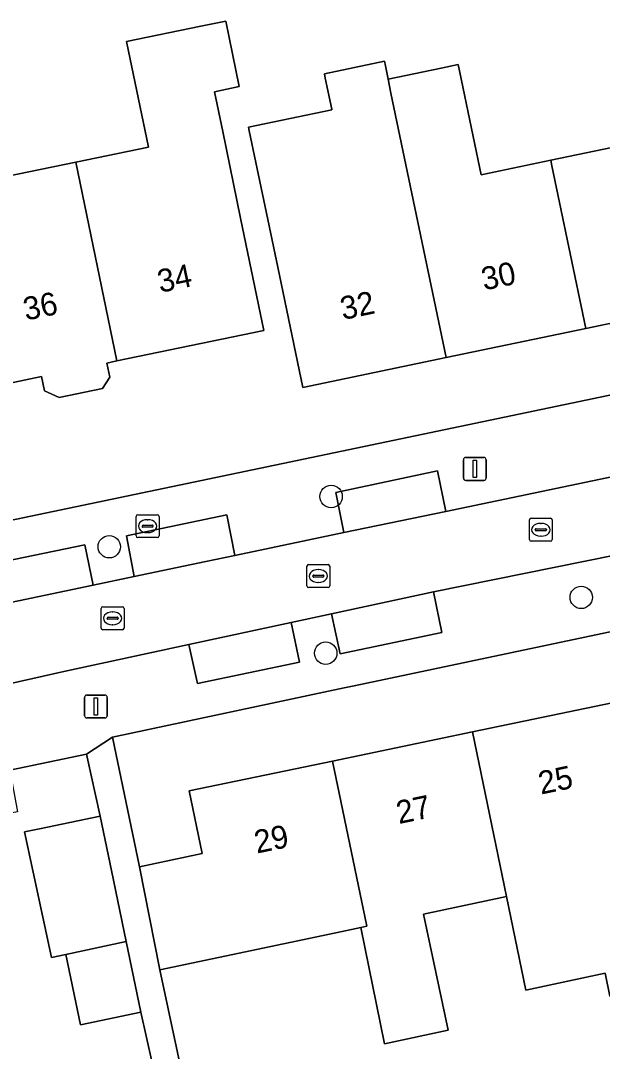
# Model space of a CAD drawing. Extents: x 162989 to 165008, y 383432 to 384338.
# Drawn here: x 163604.4 to 163629.76, y 383984.07 to 384028.98 of the extents above; entities that cross this region are included whole.
import ezdxf

# ---------------------------------------------------------------- set-up
doc = ezdxf.new("R2010")
doc.units = 0
for name, color, linetype in [('IMGEO_Boom', 7, 'Continuous'), ('IMGEO_Brandkraan', 7, 'Continuous'), ('IMGEO_Erf', 7, 'Continuous'), ('IMGEO_Kolk', 7, 'Continuous'), ('IMGEO_Lichtmast', 7, 'Continuous'), ('IMGEO_Pand', 7, 'Continuous'), ('IMGEO_Pand_nummerreeks', 7, 'Continuous'), ('IMGEO_Parkeervlak_open', 7, 'Continuous'), ('IMGEO_Rijbaan_lokaal_open', 7, 'Continuous'), ('IMGEO_Voetpad_open', 7, 'Continuous')]:
    doc.layers.add(name, color=color, linetype=linetype)

msp = doc.modelspace()

# ---------------------------------------------------------------- linework, layer by layer
at = {"layer": 'IMGEO_Boom'}
for centre in [(163617.932, 384008.248), (163608.265, 384006.062), (163628.835, 384003.855), (163617.696, 384001.423)]:
    msp.add_circle(centre, 0.489, dxfattribs=at)
at = {"layer": 'IMGEO_Brandkraan'}
for p, q in [((163609.509, 384007.457), (163610.361, 384007.457)), ((163609.434, 384006.531), (163609.434, 384007.383)), ((163609.736, 384007), (163610.134, 384007)), ((163609.922, 384007.237), (163609.947, 384007.237)), ((163610.435, 384007.383), (163610.435, 384006.531)), ((163609.693, 384006.951), (163609.693, 384006.963)), ((163610.131, 384006.914), (163609.733, 384006.914)), ((163609.945, 384006.677), (163609.92, 384006.677)), ((163610.177, 384006.963), (163610.177, 384006.951)), ((163610.361, 384006.457), (163609.509, 384006.457))]:
    msp.add_line(p, q, dxfattribs=at)
for points in [[(163609.509, 384007.457), (163610.361, 384007.457)], [(163609.434, 384006.531), (163609.434, 384007.383)], [(163610.435, 384007.383), (163610.435, 384006.531)], [(163610.361, 384006.457), (163609.509, 384006.457)]]:
    msp.add_lwpolyline(points, dxfattribs=at)
for centre, radius, start, end in [((163609.511, 384007.381), 0.0765, 91.552, 178.448), ((163609.511, 384007.381), 0.0765, 91.552, 178.448), ((163610.359, 384007.381), 0.0765, 1.552, 88.448), ((163610.359, 384007.381), 0.0765, 1.552, 88.448), ((163609.733, 384006.96), 0.0403, 85.8775, 175.7526), ((163610.138, 384006.962), 0.0386, 1.7309, 96.639), ((163609.73, 384006.95), 0.0366, 178.938, 274.7102), ((163610.134, 384006.957), 0.043, 264.8664, 352.4533), ((163609.511, 384006.533), 0.0765, 181.552, 268.448), ((163609.511, 384006.533), 0.0765, 181.552, 268.448), ((163610.359, 384006.533), 0.0765, 271.552, 358.448), ((163610.359, 384006.533), 0.0765, 271.552, 358.448)]:
    msp.add_arc(centre, radius, start, end, dxfattribs=at)
for centre, major_axis, ratio, start_param, end_param in [((163609.921, 384006.957), (-0.387, 0.002), 0.722429, 4.712389, 7.853982), ((163609.946, 384006.957), (-0.39, 0.002), 0.717154, 1.570796, 4.712389)]:
    msp.add_ellipse(centre, major_axis=major_axis, ratio=ratio, start_param=start_param, end_param=end_param, dxfattribs=at)
at = {"layer": 'IMGEO_Erf'}
for points in [[(163601.641, 384021.754), (163606.802, 384022.821), (163609.968, 384023.476), (163609.017, 384028.071), (163612.256, 384028.742), (163613.338, 384028.966), (163613.929, 384026.108), (163612.847, 384025.884), (163613.207, 384024.146), (163613.987, 384020.377), (163615, 384015.48), (163608.595, 384014.155), (163608.158, 384014.065), (163608.287, 384013.445), (163607.975, 384012.955), (163606.085, 384012.564), (163605.437, 384012.859), (163605.309, 384013.476), (163603.299, 384013.06)], [(163635.132, 384016.847), (163629.036, 384015.574), (163622.941, 384014.302), (163616.699, 384012.998), (163615.677, 384017.893), (163615.17, 384020.32), (163614.364, 384024.18), (163614.33, 384024.341), (163617.965, 384025.1), (163617.959, 384025.125), (163617.678, 384026.472), (163617.638, 384026.663), (163620.257, 384027.209), (163620.297, 384027.019), (163620.419, 384026.435), (163622.725, 384026.916), (163623.467, 384027.071), (163624.47, 384022.263), (163627.509, 384022.898), (163632.129, 384023.863)], [(163600.319, 384006.45), (163654.196, 384017.707)], [(163610.133, 383983.577), (163609.644, 383985.778), (163607.006, 383985.227), (163606.365, 383988.298), (163605.747, 383988.166), (163604.575, 383993.639), (163605.223, 383993.774), (163607.861, 383994.324), (163607.266, 383997.022), (163603.933, 383996.322), (163604.272, 383994.508), (163598.753, 383993.477), (163598.437, 383995.169), (163597.783, 383995.032), (163590.445, 383993.492), (163591.013, 383990.737), (163600.249, 383992.716), (163601.412, 383987.238), (163602.532, 383981.957)], [(163640.83, 383979.061), (163638.653, 383990.129), (163634.645, 383989.306), (163634.983, 383987.678), (163632.687, 383987.202), (163632.721, 383987.04), (163630.08, 383986.475), (163629.872, 383987.475), (163626.423, 383986.737), (163625.574, 383990.829), (163621.954, 383990.054), (163623.035, 383985), (163620.258, 383984.406), (163619.225, 383989.471), (163618.412, 383989.297), (163610.474, 383987.629), (163612.375, 383978.722)]]:
    msp.add_lwpolyline(points, dxfattribs=at)
msp.add_lwpolyline([(163636.508, 384000.57), (163635.873, 384003.575), (163618.941, 384000), (163618.496, 383999.906), (163608.406, 383997.76), (163609.585, 383992.115), (163612.314, 383992.693), (163611.741, 383995.425), (163617.992, 383996.724), (163624.089, 383997.99), (163630.187, 383999.257), (163633.764, 384000)], close=True, dxfattribs=at)
at = {"layer": 'IMGEO_Kolk'}
for p, q in [((163626.572, 384006.374), (163626.572, 384007.226)), ((163626.647, 384007.3), (163627.499, 384007.3)), ((163627.06, 384007.08), (163627.085, 384007.08)), ((163627.573, 384007.226), (163627.573, 384006.374)), ((163626.831, 384006.794), (163626.831, 384006.806)), ((163627.269, 384006.757), (163626.871, 384006.757)), ((163626.874, 384006.843), (163627.272, 384006.843)), ((163627.315, 384006.806), (163627.315, 384006.794)), ((163627.499, 384006.3), (163626.647, 384006.3)), ((163627.083, 384006.52), (163627.058, 384006.52)), ((163616.875, 384004.356), (163616.875, 384005.208)), ((163616.95, 384005.282), (163617.802, 384005.282)), ((163617.876, 384005.208), (163617.876, 384004.356)), ((163617.134, 384004.776), (163617.134, 384004.788)), ((163617.177, 384004.825), (163617.575, 384004.825)), ((163617.363, 384005.062), (163617.388, 384005.062)), ((163617.618, 384004.788), (163617.618, 384004.776)), ((163617.572, 384004.739), (163617.174, 384004.739)), ((163617.386, 384004.502), (163617.361, 384004.502)), ((163617.802, 384004.282), (163616.95, 384004.282)), ((163607.984, 384003.443), (163608.836, 384003.443)), ((163607.909, 384002.517), (163607.909, 384003.369)), ((163608.211, 384002.986), (163608.609, 384002.986)), ((163608.397, 384003.223), (163608.422, 384003.223)), ((163608.91, 384003.369), (163608.91, 384002.517)), ((163608.168, 384002.937), (163608.168, 384002.949)), ((163608.606, 384002.9), (163608.208, 384002.9)), ((163608.42, 384002.663), (163608.395, 384002.663)), ((163608.652, 384002.949), (163608.652, 384002.937)), ((163608.836, 384002.443), (163607.984, 384002.443))]:
    msp.add_line(p, q, dxfattribs=at)
for points in [[(163626.572, 384006.374), (163626.572, 384007.226)], [(163626.647, 384007.3), (163627.499, 384007.3)], [(163627.573, 384007.226), (163627.573, 384006.374)], [(163627.499, 384006.3), (163626.647, 384006.3)], [(163616.875, 384004.356), (163616.875, 384005.208)], [(163616.95, 384005.282), (163617.802, 384005.282)], [(163617.876, 384005.208), (163617.876, 384004.356)], [(163617.802, 384004.282), (163616.95, 384004.282)], [(163607.984, 384003.443), (163608.836, 384003.443)], [(163607.909, 384002.517), (163607.909, 384003.369)], [(163608.91, 384003.369), (163608.91, 384002.517)], [(163608.836, 384002.443), (163607.984, 384002.443)]]:
    msp.add_lwpolyline(points, dxfattribs=at)
for centre, radius, start, end in [((163626.649, 384007.224), 0.0765, 91.552, 178.448), ((163626.649, 384007.224), 0.0765, 91.552, 178.448), ((163627.497, 384007.224), 0.0765, 1.552, 88.448), ((163627.497, 384007.224), 0.0765, 1.552, 88.448), ((163626.871, 384006.803), 0.0403, 85.8775, 175.7526), ((163626.868, 384006.793), 0.0366, 178.938, 274.7102), ((163627.272, 384006.8), 0.043, 264.8664, 352.4533), ((163627.276, 384006.805), 0.0386, 1.7309, 96.639), ((163626.649, 384006.376), 0.0765, 181.552, 268.448), ((163626.649, 384006.376), 0.0765, 181.552, 268.448), ((163627.497, 384006.376), 0.0765, 271.552, 358.448), ((163627.497, 384006.376), 0.0765, 271.552, 358.448), ((163616.952, 384005.206), 0.0765, 91.552, 178.448), ((163616.952, 384005.206), 0.0765, 91.552, 178.448), ((163617.8, 384005.206), 0.0765, 1.552, 88.448), ((163617.8, 384005.206), 0.0765, 1.552, 88.448), ((163617.174, 384004.785), 0.0403, 85.8775, 175.7526), ((163617.171, 384004.775), 0.0366, 178.938, 274.7102), ((163617.575, 384004.782), 0.043, 264.8664, 352.4533), ((163617.579, 384004.787), 0.0386, 1.7309, 96.639), ((163616.952, 384004.358), 0.0765, 181.552, 268.448), ((163616.952, 384004.358), 0.0765, 181.552, 268.448), ((163617.8, 384004.358), 0.0765, 271.552, 358.448), ((163617.8, 384004.358), 0.0765, 271.552, 358.448), ((163607.986, 384003.367), 0.0765, 91.552, 178.448), ((163607.986, 384003.367), 0.0765, 91.552, 178.448), ((163608.834, 384003.367), 0.0765, 1.552, 88.448), ((163608.834, 384003.367), 0.0765, 1.552, 88.448), ((163608.208, 384002.946), 0.0403, 85.8775, 175.7526), ((163608.613, 384002.948), 0.0386, 1.7309, 96.639), ((163607.986, 384002.519), 0.0765, 181.552, 268.448), ((163607.986, 384002.519), 0.0765, 181.552, 268.448), ((163608.205, 384002.936), 0.0366, 178.938, 274.7102), ((163608.609, 384002.943), 0.043, 264.8664, 352.4533), ((163608.834, 384002.519), 0.0765, 271.552, 358.448), ((163608.834, 384002.519), 0.0765, 271.552, 358.448)]:
    msp.add_arc(centre, radius, start, end, dxfattribs=at)
for centre, major_axis, ratio, start_param, end_param in [((163627.059, 384006.8), (-0.387, 0.002), 0.722429, 4.712389, 7.853982), ((163627.084, 384006.8), (-0.39, 0.002), 0.717154, 1.570796, 4.712389), ((163617.362, 384004.782), (-0.387, 0.002), 0.722429, 4.712389, 7.853982), ((163617.387, 384004.782), (-0.39, 0.002), 0.717154, 1.570796, 4.712389), ((163608.396, 384002.943), (-0.387, 0.002), 0.722429, 4.712389, 7.853982), ((163608.421, 384002.943), (-0.39, 0.002), 0.717154, 1.570796, 4.712389)]:
    msp.add_ellipse(centre, major_axis=major_axis, ratio=ratio, start_param=start_param, end_param=end_param, dxfattribs=at)
at = {"layer": 'IMGEO_Lichtmast'}
for p, q in [((163623.698, 384009.051), (163623.698, 384009.851)), ((163623.698, 384009.851), (163623.698, 384009.051)), ((163623.798, 384009.951), (163624.588, 384009.951)), ((163624.588, 384009.951), (163623.798, 384009.951)), ((163624.688, 384009.851), (163624.688, 384009.051)), ((163624.688, 384009.051), (163624.688, 384009.851)), ((163624.588, 384008.951), (163623.798, 384008.951)), ((163623.798, 384008.951), (163624.588, 384008.951)), ((163607.188, 383998.699), (163607.188, 383999.499)), ((163607.188, 383999.499), (163607.188, 383998.699)), ((163607.288, 383999.599), (163608.078, 383999.599)), ((163608.078, 383999.599), (163607.288, 383999.599)), ((163608.178, 383999.499), (163608.178, 383998.699)), ((163608.178, 383998.699), (163608.178, 383999.499)), ((163608.078, 383998.599), (163607.288, 383998.599)), ((163607.288, 383998.599), (163608.078, 383998.599))]:
    msp.add_line(p, q, dxfattribs=at)
for points in [[(163624.118, 384009.826), (163624.268, 384009.826), (163624.268, 384009.076), (163624.118, 384009.076), (163624.118, 384009.826)], [(163607.608, 383999.474), (163607.758, 383999.474), (163607.758, 383998.724), (163607.608, 383998.724), (163607.608, 383999.474)]]:
    msp.add_lwpolyline(points, dxfattribs=at)
for centre, start, end in [((163623.798, 384009.851), 90, 180), ((163623.798, 384009.851), 90, 180), ((163624.588, 384009.851), 0, 90), ((163624.588, 384009.851), 360, 90), ((163623.798, 384009.051), 180, 270), ((163623.798, 384009.051), 180, 270), ((163624.588, 384009.051), 270, 0), ((163624.588, 384009.051), 270, 0), ((163607.288, 383999.499), 90, 180), ((163607.288, 383999.499), 90, 180), ((163608.078, 383999.499), 0, 90), ((163608.078, 383999.499), 360, 90), ((163607.288, 383998.699), 180, 270), ((163607.288, 383998.699), 180, 270), ((163608.078, 383998.699), 270, 0), ((163608.078, 383998.699), 270, 0)]:
    msp.add_arc(centre, 0.1, start, end, dxfattribs=at)
at = {"layer": 'IMGEO_Pand'}
for points in [[(163613.207, 384024.146), (163612.847, 384025.884), (163613.929, 384026.108), (163613.338, 384028.966), (163612.256, 384028.742), (163609.017, 384028.071), (163609.968, 384023.476), (163606.802, 384022.821), (163608.595, 384014.155), (163615, 384015.48), (163613.987, 384020.377)], [(163635.132, 384016.847), (163632.726, 384028.37), (163632.604, 384028.983), (163630.258, 384028.493), (163630.811, 384025.843), (163631.677, 384026.024), (163632.129, 384023.863), (163627.509, 384022.898), (163627.557, 384022.657), (163629.036, 384015.574)], [(163620.535, 384025.824), (163620.419, 384026.435), (163620.297, 384027.019), (163620.257, 384027.209), (163617.638, 384026.663), (163617.678, 384026.472), (163617.959, 384025.125), (163617.965, 384025.1), (163614.33, 384024.341), (163614.364, 384024.18), (163615.17, 384020.32), (163615.677, 384017.893), (163616.699, 384012.998), (163622.941, 384014.302)], [(163627.557, 384022.657), (163627.509, 384022.898), (163624.47, 384022.263), (163623.467, 384027.071), (163622.725, 384026.916), (163620.419, 384026.435), (163620.535, 384025.824), (163622.941, 384014.302), (163629.036, 384015.574)], [(163606.802, 384022.821), (163601.641, 384021.754), (163601.032, 384024.698), (163597.103, 384023.885), (163597.291, 384022.979), (163597.465, 384022.139), (163597.862, 384020.222), (163597.411, 384020.128), (163597.617, 384019.133), (163598.475, 384015.013), (163602.703, 384015.939), (163603.299, 384013.06), (163605.309, 384013.476), (163605.437, 384012.859), (163606.085, 384012.564), (163607.975, 384012.955), (163608.287, 384013.445), (163608.158, 384014.065), (163608.595, 384014.155)], [(163630.187, 383999.257), (163624.089, 383997.99), (163625.574, 383990.829), (163626.423, 383986.737), (163629.872, 383987.475), (163630.08, 383986.475), (163632.721, 383987.04), (163632.687, 383987.202)], [(163624.089, 383997.99), (163617.992, 383996.724), (163619.484, 383989.526), (163619.225, 383989.471), (163620.258, 383984.406), (163623.035, 383985), (163621.954, 383990.054), (163625.574, 383990.829)], [(163617.992, 383996.724), (163611.741, 383995.425), (163612.314, 383992.693), (163609.585, 383992.115), (163610.474, 383987.629), (163618.412, 383989.297), (163619.225, 383989.471), (163619.484, 383989.526)], [(163607.861, 383994.324), (163605.223, 383993.774), (163604.575, 383993.639), (163605.747, 383988.166), (163606.365, 383988.298), (163609, 383988.862), (163608.356, 383991.951)], [(163609, 383988.862), (163606.365, 383988.298), (163607.006, 383985.227), (163609.644, 383985.778)]]:
    msp.add_lwpolyline(points, close=True, dxfattribs=at)
at = {"layer": 'IMGEO_Parkeervlak_open'}
for points in [[(163618.483, 384006.674), (163622.926, 384007.602), (163622.57, 384009.37), (163618.139, 384008.424)], [(163609.349, 384004.763), (163612.48, 384005.421), (163613.741, 384005.684), (163613.383, 384007.456), (163609.019, 384006.53)], [(163603.114, 384003.453), (163607.563, 384004.388), (163607.2, 384006.138), (163602.747, 384005.222)], [(163622.392, 384004.092), (163617.947, 384003.135), (163618.333, 384001.392), (163622.757, 384002.331)], [(163616.19, 384002.757), (163611.73, 384001.798), (163612.113, 384000.104), (163616.562, 384001.036)]]:
    msp.add_lwpolyline(points, close=True, dxfattribs=at)
at = {"layer": 'IMGEO_Rijbaan_lokaal_open'}
for points in [[(163656.4, 384014.59), (163653.1, 384013.901), (163644.562, 384012.119), (163641.603, 384011.501), (163637.146, 384010.57), (163636.42, 384010.419), (163635.392, 384010.204), (163630.928, 384009.272), (163622.926, 384007.602), (163618.483, 384006.674), (163613.741, 384005.684), (163612.48, 384005.421), (163609.349, 384004.763), (163607.563, 384004.388), (163603.114, 384003.453)], [(163602.99, 383999.887), (163606.282, 384000.625), (163611.73, 384001.798), (163616.19, 384002.757), (163617.947, 384003.135), (163622.392, 384004.092), (163630.375, 384005.709), (163634.809, 384006.636), (163636.612, 384007.013), (163641.018, 384007.935), (163642.806, 384008.309), (163647.229, 384009.237), (163649.6, 384009.732), (163654.021, 384010.654), (163655.822, 384011.03)]]:
    msp.add_lwpolyline(points, dxfattribs=at)
at = {"layer": 'IMGEO_Voetpad_open'}
for points in [[(163655.78, 384018.038), (163654.196, 384017.707), (163600.319, 384006.45)], [(163602.747, 384005.222), (163607.2, 384006.138), (163607.563, 384004.388), (163609.349, 384004.763), (163609.019, 384006.53), (163613.383, 384007.456), (163613.741, 384005.684), (163618.483, 384006.674), (163618.139, 384008.424), (163622.57, 384009.37), (163622.926, 384007.602), (163630.928, 384009.272)], [(163630.375, 384005.709), (163622.392, 384004.092), (163622.757, 384002.331), (163618.333, 384001.392), (163617.947, 384003.135), (163616.19, 384002.757), (163616.562, 384001.036), (163612.113, 384000.104), (163611.73, 384001.798), (163606.282, 384000.625), (163602.99, 383999.887)], [(163587.029, 383992.598), (163590.445, 383993.492), (163597.783, 383995.032), (163598.437, 383995.169), (163598.37, 383995.53), (163603.878, 383996.614), (163603.933, 383996.322), (163607.266, 383997.022), (163608.406, 383997.76), (163618.496, 383999.906), (163618.941, 384000), (163635.873, 384003.575)]]:
    msp.add_lwpolyline(points, dxfattribs=at)
msp.add_lwpolyline([(163607.266, 383997.022), (163607.861, 383994.324), (163608.356, 383991.951), (163609, 383988.862), (163609.644, 383985.778), (163610.133, 383983.577), (163610.793, 383980.438), (163611.214, 383978.519), (163612.375, 383978.722), (163610.474, 383987.629), (163609.585, 383992.115), (163608.406, 383997.76)], close=True, dxfattribs=at)

# ---------------------------------------------------------------- texts
at = {"layer": 'IMGEO_Pand_nummerreeks'}
for s, rotation, p in [('34', 11.6826, (163610.478, 384017.119)), ('30', 11.7972, (163624.597, 384017.221)), ('36', 11.6826, (163604.628, 384015.909)), ('32', 11.7972, (163618.446, 384015.936)), ('25', 11.7342, (163627.078, 383995.261)), ('27', 11.7342, (163620.886, 383993.975)), ('29', 11.7342, (163614.695, 383992.689))]:
    msp.add_text(s, height=1, rotation=rotation, dxfattribs=at).set_placement(p)

doc.saveas('drawing.dxf')
